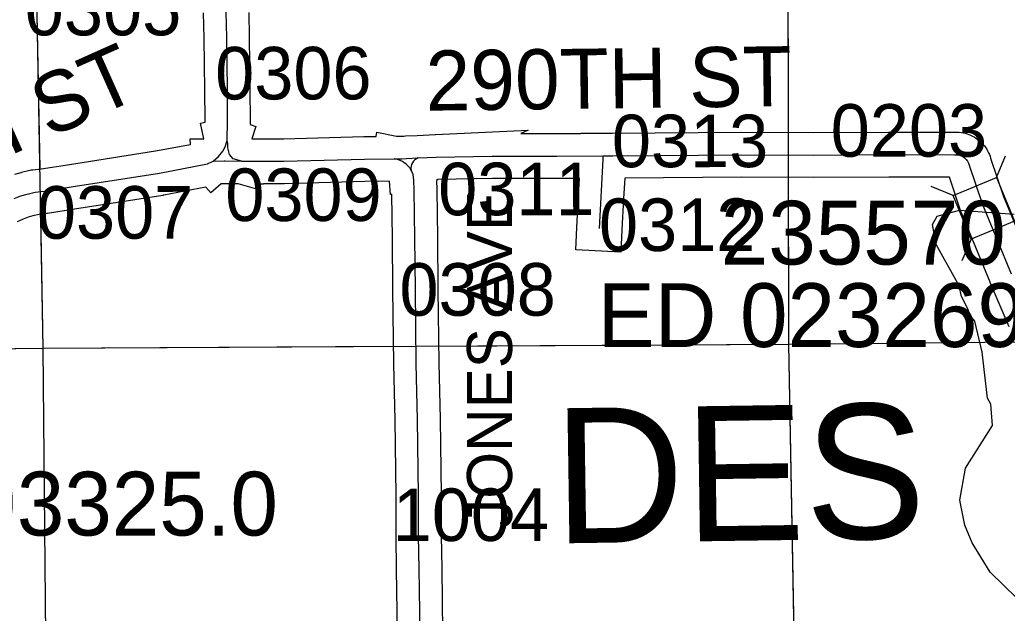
# Model space of a CAD drawing. Extents: x 23.6 to 68.7, y -63 to -29.
# Drawn here: x 41.731 to 43.046, y -53.008 to -52.217 of the extents above; entities that cross this region are included whole.
import ezdxf

# ---------------------------------------------------------------- set-up
doc = ezdxf.new("R2010")
doc.units = 0
for name, color, linetype in [('tdCoHydroRiver', 7, 'Continuous'), ('tdCoSecRdNmbr', 7, 'Continuous'), ('tdCoSecRdTxt', 7, 'Continuous'), ('tdCoSecRteBand', 7, 'Continuous'), ('tdCoSecRteCL', 7, 'Continuous'), ('tdCoSectLine', 7, 'Continuous'), ('tdCoSectLinePart', 7, 'Continuous'), ('tdCoStrucSec', 7, 'Continuous'), ('tdCoStrucSecCoName', 7, 'Continuous'), ('tdCoStrucSecFHWANum', 7, 'Continuous'), ('tdCoSurfGravel', 7, 'Continuous'), ('tdCoTwpNameTxt', 7, 'Continuous')]:
    doc.layers.add(name, color=color, linetype=linetype)

msp = doc.modelspace()

# ---------------------------------------------------------------- linework, layer by layer
at = {"layer": 'tdCoHydroRiver'}
msp.add_lwpolyline([(43.0759, -53.0046), (43.0233, -52.953), (42.9992, -52.9137), (42.9895, -52.8902), (42.9829, -52.8571), (42.9904, -52.8144), (43.0262, -52.7572), (43.0243, -52.7288), (43.0195, -52.721), (43.0126, -52.6595), (43.0028, -52.6185), (42.9964, -52.6107), (42.9931, -52.6012), (42.9851, -52.5855), (42.9818, -52.5714), (42.9513, -52.5164), (42.9463, -52.4896), (42.9525, -52.4785), (42.9824, -52.4703), (43.0551, -52.4759)], dxfattribs=at)
at = {"layer": 'tdCoSecRteBand'}
for points in [[(41.7246, -52.4223), (41.733, -52.4201), (41.7332, -52.4201), (41.7334, -52.42), (41.7443, -52.4173), (41.7463, -52.4168), (41.7485, -52.4166), (41.7595, -52.4154), (41.7945, -52.4099), (41.7945, -52.4099), (41.7945, -52.4099), (41.9119, -52.3915), (41.9582, -52.3827), (41.9581, -52.3754), (41.9761, -52.3752), (41.9718, -52.3544), (41.9777, -52.3531), (41.9778, -52.351), (41.9775, -52.3103), (41.9766, -52.241), (41.9758, -52.2074)], [(42.0358, -52.2072), (42.0365, -52.2398), (42.0365, -52.24), (42.0365, -52.2401), (42.0375, -52.3096), (42.0375, -52.3097), (42.0375, -52.3099), (42.0378, -52.351), (42.0378, -52.3514), (42.0378, -52.3518), (42.0377, -52.3563), (42.0454, -52.359), (42.0398, -52.3752), (42.0822, -52.3752), (42.189, -52.3723), (42.1893, -52.3723), (42.1896, -52.3723), (42.1994, -52.3722), (42.2054, -52.3721), (42.2066, -52.3663), (42.2327, -52.3719), (42.239, -52.3718), (42.2422, -52.3716), (42.2446, -52.3715), (42.2601, -52.3708), (42.2841, -52.3696), (42.2846, -52.3696), (42.4082, -52.3636), (42.3983, -52.3683), (42.4462, -52.3683), (42.4779, -52.3681), (42.4779, -52.3679), (42.5078, -52.3679), (42.5204, -52.3678), (42.6912, -52.3666), (42.6914, -52.3666), (42.6916, -52.3666), (42.7883, -52.3671), (42.888, -52.3664), (42.8882, -52.3664), (42.8883, -52.3664), (42.9749, -52.3666), (42.9772, -52.3665), (42.9796, -52.3664), (42.9821, -52.3667), (42.985, -52.3671), (42.9874, -52.3674), (42.9898, -52.368), (42.9926, -52.3689), (42.995, -52.3695), (42.9972, -52.3706), (42.9998, -52.3719), (43.002, -52.3729), (43.004, -52.3744), (43.0064, -52.376), (43.0085, -52.3774), (43.0102, -52.3792), (43.0123, -52.3812), (43.0141, -52.3829), (43.0155, -52.3849), (43.0173, -52.3873), (43.0187, -52.3893), (43.0198, -52.3914), (43.0212, -52.3941), (43.0223, -52.3963), (43.023, -52.3986), (43.0238, -52.4011), (43.0409, -52.4522), (43.0787, -52.5435)], [(43.0486, -52.6257), (43.0234, -52.567), (43.0234, -52.5668), (43.0233, -52.5666), (42.9851, -52.4742), (42.9847, -52.4732), (42.9843, -52.4722), (42.9691, -52.4266), (42.8883, -52.4264), (42.7886, -52.4271), (42.7884, -52.4271), (42.7882, -52.4271), (42.6915, -52.4266), (42.5366, -52.4277), (42.5351, -52.4547), (42.5328, -52.4967), (42.5312, -52.5266), (42.4713, -52.5233), (42.4729, -52.4934), (42.4752, -52.4515), (42.4752, -52.4515), (42.4752, -52.4514), (42.4765, -52.4281), (42.4465, -52.4283), (42.4464, -52.4283), (42.4463, -52.4283), (42.3603, -52.4283), (42.2876, -52.4295), (42.2858, -52.4308), (42.2862, -52.4429), (42.2862, -52.4432), (42.2862, -52.4434), (42.2872, -52.5073), (42.2872, -52.5074), (42.2872, -52.5075), (42.2878, -52.5755), (42.2889, -52.6745), (42.2907, -52.7487), (42.2907, -52.7489), (42.2907, -52.7491), (42.292, -52.85), (42.292, -52.8502), (42.292, -52.8503), (42.292, -52.9043), (42.2928, -52.948), (42.2928, -52.9481), (42.2928, -52.9481), (42.294, -53.033)], [(42.0554, -52.4359), (42.0485, -52.4358), (42.0466, -52.4424), (42.0219, -52.4352), (41.9993, -52.4352), (41.9853, -52.4473), (41.9789, -52.4398), (41.9226, -52.4505), (41.9221, -52.4506), (41.9217, -52.4507), (41.8038, -52.4691), (41.7681, -52.4748), (41.7673, -52.4749), (41.7665, -52.475), (41.7568, -52.476), (41.7482, -52.4782), (41.7421, -52.4798), (41.7356, -52.4826), (41.7277, -52.486)], [(42.234, -53.0338), (42.2328, -52.9491), (42.232, -52.9052), (42.232, -52.9049), (42.232, -52.9046), (42.232, -52.8505), (42.2307, -52.75), (42.2289, -52.6758), (42.2289, -52.6756), (42.2289, -52.6754), (42.2278, -52.5761), (42.2278, -52.5761), (42.2278, -52.5761), (42.2272, -52.5081), (42.2263, -52.4493), (42.2246, -52.4495), (42.2232, -52.432), (42.1904, -52.4323), (42.0834, -52.4352), (42.083, -52.4352), (42.0826, -52.4352), (42.0554, -52.4352), (42.0554, -52.4359)]]:
    msp.add_lwpolyline(points, dxfattribs=at)
at = {"layer": 'tdCoSecRteCL'}
for points in [[(42.0073, -52.3776), (42.0078, -52.3512), (42.0075, -52.31), (42.0065, -52.2405), (42.0058, -52.2067), (42.0065, -52.1932), (42.0069, -52.189), (42.0078, -52.1848), (42.009, -52.1808), (42.0107, -52.1769), (42.0127, -52.1732), (42.0151, -52.1698), (42.0179, -52.1666), (42.021, -52.1637), (42.0243, -52.1612), (42.0279, -52.159), (42.0317, -52.1571), (42.0367, -52.1553)], [(41.9885, -52.405), (41.9955, -52.3991), (42.0014, -52.3917), (42.0043, -52.3862), (42.0073, -52.3776)], [(42.0261, -52.4052), (42.015, -52.402), (42.0103, -52.3961), (42.0081, -52.3872), (42.0081, -52.3816), (42.0073, -52.3776)], [(42.0261, -52.4052), (42.0826, -52.4052), (42.1899, -52.4023), (42.2297, -52.4019)], [(42.2297, -52.4019), (42.2399, -52.4018), (42.2461, -52.4015), (42.2615, -52.4007)], [(42.2521, -52.4171), (42.2502, -52.4142), (42.2479, -52.4115), (42.2454, -52.4091), (42.2426, -52.407), (42.2396, -52.4052), (42.2364, -52.4037), (42.2331, -52.4026), (42.2297, -52.4019)], [(42.2615, -52.4007), (42.2592, -52.4019), (42.2571, -52.4033), (42.2553, -52.4052), (42.2539, -52.4073), (42.2528, -52.4096), (42.2521, -52.412), (42.2519, -52.4146), (42.2521, -52.4171)], [(42.2615, -52.4007), (42.2855, -52.3996), (42.36, -52.3983), (42.4463, -52.3983), (42.5079, -52.3979)], [(42.5029, -52.495), (42.5052, -52.4531), (42.5079, -52.4025), (42.5079, -52.3979)], [(42.5079, -52.3979), (42.5206, -52.3978), (42.6915, -52.3966), (42.7884, -52.3971), (42.8883, -52.3964), (42.9756, -52.3966), (42.9785, -52.3965), (42.9814, -52.3968), (42.9842, -52.3977), (42.9868, -52.3989), (42.9892, -52.4006), (42.9913, -52.4027), (42.9931, -52.405), (42.9944, -52.4076), (42.9953, -52.4104), (43.0128, -52.4627), (43.051, -52.5552)], [(41.7237, -52.455), (41.7323, -52.4513), (41.7407, -52.4491), (41.7516, -52.4464), (41.7634, -52.4452), (41.7992, -52.4395), (41.917, -52.421), (41.9809, -52.4089), (41.9885, -52.405)], [(41.9885, -52.405), (42.0031, -52.4048), (42.0044, -52.4048), (42.0261, -52.4052)], [(42.264, -53.0335), (42.2628, -52.9486), (42.262, -52.9046), (42.262, -52.8503), (42.2607, -52.7494), (42.2589, -52.6751), (42.2578, -52.5758), (42.2572, -52.5078), (42.2562, -52.4439), (42.2558, -52.4303), (42.2548, -52.4229), (42.2521, -52.4171)]]:
    msp.add_lwpolyline(points, dxfattribs=at)
at = {"layer": 'tdCoSectLine'}
for points in [[(42.7527, -51.5953), (42.7529, -51.612), (42.7547, -52.6489)], [(41.7431, -51.6156), (41.7618, -52.6544)], [(42.7547, -52.6489), (43.7576, -52.6387)], [(41.7618, -52.6544), (42.7547, -52.6489)], [(42.7547, -52.6489), (42.7727, -53.6467)], [(40.7549, -52.667), (41.7618, -52.6544)], [(41.7618, -52.6544), (41.771, -53.6628)]]:
    msp.add_lwpolyline(points, dxfattribs=at)
at = {"layer": 'tdCoSectLinePart'}
for points in [[(42.7527, -51.5953), (42.7529, -51.612), (42.7542, -52.3672)], [(41.7534, -52.1864), (41.7575, -52.4151)], [(42.7543, -52.4266), (42.7547, -52.6489)], [(41.7586, -52.4757), (41.7618, -52.6544)], [(41.7618, -52.6544), (42.2289, -52.6518)], [(42.2884, -52.6515), (42.7547, -52.6489)], [(42.7547, -52.6489), (43.0594, -52.6458)], [(42.7547, -52.6489), (42.7621, -53.0583)], [(41.4623, -52.6581), (41.7618, -52.6544)], [(41.7618, -52.6544), (41.771, -53.6628)]]:
    msp.add_lwpolyline(points, dxfattribs=at)
at = {"layer": 'tdCoStrucSec'}
for p, q in [((43.0316, -52.4271), (43.0436, -52.3982)), ((42.9738, -52.451), (42.9448, -52.439)), ((42.9977, -52.5089), (42.9857, -52.5378))]:
    msp.add_line(p, q, dxfattribs=at)
msp.add_lwpolyline([(43.0316, -52.4271), (43.0555, -52.485), (42.9977, -52.5089), (42.9738, -52.451)], close=True, dxfattribs=at)
at = {"layer": 'tdCoSurfGravel'}
for points in [[(42.0261, -52.4052), (42.015, -52.402), (42.0103, -52.3961), (42.0081, -52.3872), (42.0081, -52.3816), (42.0073, -52.3776), (42.0078, -52.3512), (42.0075, -52.31), (42.0065, -52.2405), (42.0058, -52.2067), (42.0065, -52.1932), (42.0069, -52.189), (42.0078, -52.1848), (42.009, -52.1808), (42.0107, -52.1769), (42.0127, -52.1732), (42.0151, -52.1698), (42.0179, -52.1666), (42.021, -52.1637), (42.0243, -52.1612), (42.0279, -52.159), (42.0317, -52.1571), (42.0367, -52.1553)], [(41.9885, -52.405), (41.9955, -52.3991), (42.0014, -52.3917), (42.0043, -52.3862), (42.0073, -52.3776)], [(42.0031, -52.4048), (42.0044, -52.4048), (42.0261, -52.4052), (42.0826, -52.4052), (42.1899, -52.4023), (42.2297, -52.4019), (42.2399, -52.4018), (42.2461, -52.4015)], [(42.264, -53.0335), (42.2628, -52.9486), (42.262, -52.9046), (42.262, -52.8503), (42.2607, -52.7494), (42.2589, -52.6751), (42.2578, -52.5758), (42.2572, -52.5078), (42.2562, -52.4439), (42.2558, -52.4303), (42.2548, -52.4229), (42.2521, -52.4171), (42.2502, -52.4142), (42.2479, -52.4115), (42.2454, -52.4091), (42.2426, -52.407), (42.2396, -52.4052), (42.2364, -52.4037), (42.2331, -52.4026), (42.2297, -52.4019)], [(42.2461, -52.4015), (42.2615, -52.4007), (42.2855, -52.3996), (42.36, -52.3983), (42.4463, -52.3983), (42.5079, -52.3979), (42.5206, -52.3978), (42.6915, -52.3966), (42.7884, -52.3971), (42.8883, -52.3964), (42.9756, -52.3966), (42.9785, -52.3965), (42.9814, -52.3968), (42.9842, -52.3977), (42.9868, -52.3989), (42.9892, -52.4006), (42.9913, -52.4027), (42.9931, -52.405), (42.9944, -52.4076), (42.9953, -52.4104), (43.0128, -52.4627), (43.051, -52.5552)], [(42.2615, -52.4007), (42.2592, -52.4019), (42.2571, -52.4033), (42.2553, -52.4052), (42.2539, -52.4073), (42.2528, -52.4096), (42.2521, -52.412), (42.2519, -52.4146), (42.2521, -52.4171)], [(42.5029, -52.495), (42.5052, -52.4531), (42.5079, -52.4025), (42.5079, -52.3979)], [(41.7237, -52.455), (41.7323, -52.4513), (41.7407, -52.4491), (41.7516, -52.4464), (41.7634, -52.4452), (41.7992, -52.4395), (41.917, -52.421), (41.9809, -52.4089), (41.9885, -52.405), (42.0031, -52.4048)]]:
    msp.add_lwpolyline(points, dxfattribs=at)

# ---------------------------------------------------------------- texts
at = {"layer": 'tdCoSecRdNmbr'}
for s, rotation, p in [('0305', 0.0327, (41.7377, -52.2375)), ('0306', 0.0329, (41.9912, -52.3229)), ('0203', 0.0335, (42.8109, -52.3992)), ('0313', 0.0332, (42.5195, -52.4132)), ('0309', 0.0328, (42.0047, -52.4849)), ('0311', 0.0331, (42.2882, -52.4772)), ('0307', 0.0327, (41.7538, -52.5085)), ('0312', 0.0332, (42.5023, -52.5249)), ('0308', 0.033, (42.2366, -52.6111)), ('1004', 0.033, (42.2277, -52.9114))]:
    msp.add_text(s, height=0.07, rotation=rotation, dxfattribs=at).set_placement(p)
at = {"layer": 'tdCoSecRdTxt'}
for s, height, rotation, p in [('290TH ST', 0.08, 24.1171, (41.4495, -52.5182)), ('290TH ST', 0.08, 0.7274, (42.2719, -52.3379)), ('JONES AVE', 0.06, 90, (42.3865, -52.8951))]:
    msp.add_text(s, height=height, rotation=rotation, dxfattribs=at).set_placement(p)
at = {"layer": 'tdCoStrucSecCoName'}
for s, p in [('ED 023269.0', (42.5007, -52.6528)), ('ED 093325.0', (41.4112, -52.904))]:
    msp.add_text(s, height=0.085, dxfattribs=at).set_placement(p)
at = {"layer": 'tdCoStrucSecFHWANum'}
msp.add_text('235570', height=0.085, dxfattribs=at).set_placement((42.6646, -52.5429))
at = {"layer": 'tdCoTwpNameTxt'}
msp.add_text('DES', height=0.18, rotation=0.8329, dxfattribs=at).set_placement((42.4432, -52.9146))

doc.saveas('drawing.dxf')
